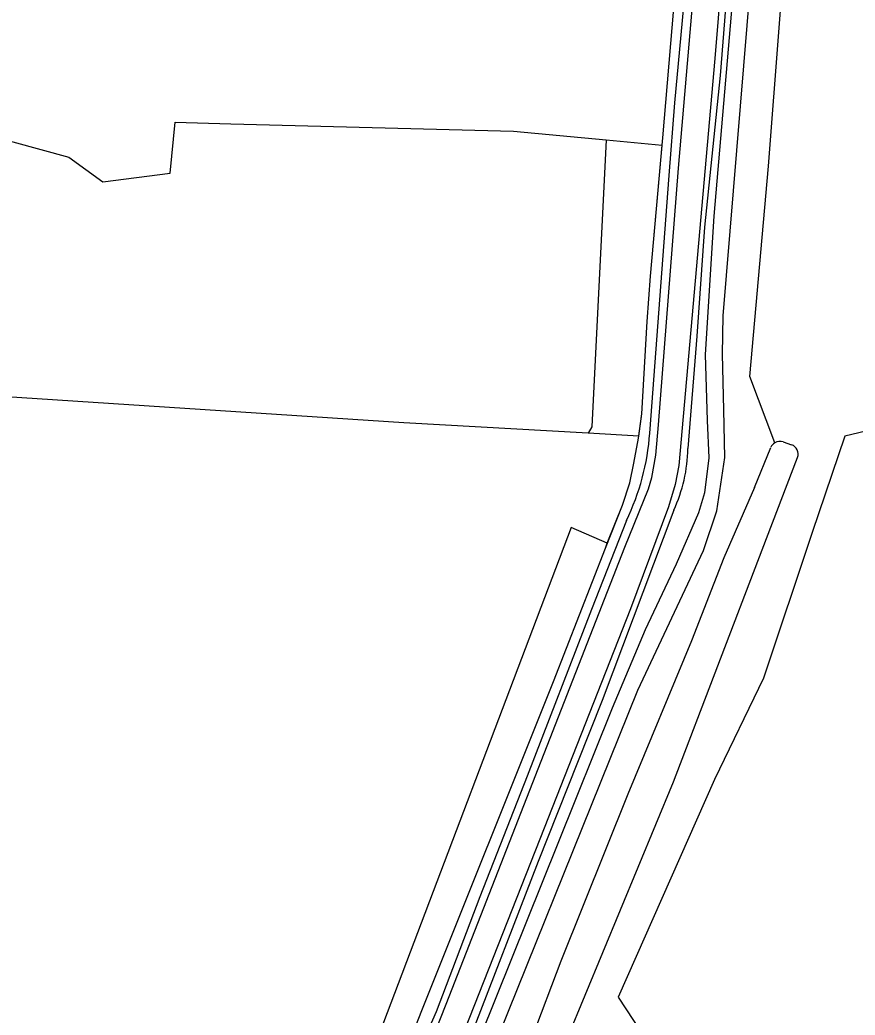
# Model space of a CAD drawing. Extents: x 130998 to 133001, y 398999 to 403002.
# Drawn here: x 131510.8 to 131683, y 401527 to 401732.2 of the extents above; entities that cross this region are included whole.
import ezdxf

# ---------------------------------------------------------------- set-up
doc = ezdxf.new("R2010")
doc.units = 0
for name, color, linetype in [('gg-afsc-draadraster', 7, 'Continuous'), ('gg-afsc-hekwerk', 7, 'Continuous'), ('gg-afsc-lijn draadraster', 7, 'Continuous'), ('gg-knt-bronhoudergrens', 7, 'Continuous'), ('gg-kntw-bovenkant insteek waterloop', 7, 'Continuous'), ('gg-kntw-waterlijn', 7, 'Continuous'), ('gx-grn-maaiveld', 7, 'Continuous')]:
    doc.layers.add(name, color=color, linetype=linetype)

msp = doc.modelspace()

# ---------------------------------------------------------------- linework, layer by layer
at = {"layer": 'gg-afsc-draadraster'}
for points in [[(131666.42, 401644.98), (131661.26, 401658.62), (131665.09, 401702.01), (131669.41, 401758.23), (131673.49, 401803.67), (131676.19, 401836.77)], [(131776.58, 401640.8), (131700.42, 401651.05), (131680.85, 401646.33), (131674.11, 401626.48), (131664.05, 401596.45), (131654, 401575.55), (131634.11, 401530.67)], [(131634.11, 401530.67), (131649.63, 401507.03), (131676.22, 401476.99), (131686.01, 401470.25), (131742.76, 401522.64), (131747.53, 401530.04), (131753.35, 401553.33), (131770.55, 401609.42), (131776.58, 401640.8)]]:
    msp.add_lwpolyline(points, dxfattribs=at)
at = {"layer": 'gg-afsc-hekwerk'}
msp.add_line((131643.19, 401706.32), (131643.33, 401707.84), dxfattribs=at)
for points in [[(131643.33, 401707.84), (131648.81, 401772.77), (131656.9, 401864.41)], [(131643.33, 401707.84), (131648.81, 401772.77), (131656.9, 401864.41)], [(131582.69, 401500), (131593.67, 401527.91), (131620.78, 401595.77), (131631.47, 401623.28), (131635.02, 401632.15), (131636.55, 401636.75), (131637.36, 401640.79), (131638.32, 401645.91), (131638.98, 401650.95), (131640.08, 401670.01), (131640.76, 401679.32), (131643.33, 401707.84)], [(131638.38, 401646.36), (131638.98, 401650.95), (131640.08, 401670.01), (131640.76, 401679.32), (131643.19, 401706.32)], [(131631.88, 401624.31), (131635.02, 401632.15), (131636.55, 401636.75), (131637.36, 401640.79), (131638.32, 401645.91), (131638.38, 401646.36)], [(131582.69, 401500), (131593.67, 401527.91), (131620.78, 401595.77), (131631.47, 401623.28), (131631.88, 401624.31)]]:
    msp.add_lwpolyline(points, dxfattribs=at)
at = {"layer": 'gg-afsc-lijn draadraster'}
for points in [[(131666.42, 401644.98), (131661.26, 401658.62), (131665.09, 401702.01), (131669.41, 401758.23), (131673.49, 401803.67), (131676.19, 401836.77)], [(131776.58, 401640.8), (131700.42, 401651.05), (131680.85, 401646.33), (131674.11, 401626.48), (131664.05, 401596.45), (131654, 401575.55), (131634.11, 401530.67)], [(131634.11, 401530.67), (131649.63, 401507.03), (131676.22, 401476.99), (131686.01, 401470.25), (131742.76, 401522.64), (131747.53, 401530.04), (131753.35, 401553.33), (131770.55, 401609.42), (131776.58, 401640.8)]]:
    msp.add_lwpolyline(points, dxfattribs=at)
at = {"layer": 'gg-knt-bronhoudergrens'}
msp.add_lwpolyline([(131631.88, 401624.31), (131624.41, 401627.52), (131583.24, 401518.89)], dxfattribs=at)
at = {"layer": 'gg-kntw-bovenkant insteek waterloop'}
for p, q in [((131662.2, 401635.74), (131665.62, 401644.04)), ((131668.13, 401645.17), (131669.88, 401644.55)), ((131663.82, 401622.93), (131671.09, 401641.95)), ((131662.2, 401635.74), (131655.93, 401621.27)), ((131645.54, 401575.07), (131663.82, 401622.93)), ((131655.93, 401621.27), (131649.21, 401604.14)), ((131649.21, 401604.14), (131636.09, 401572.55)), ((131622.39, 401519.29), (131645.54, 401575.07)), ((131636.09, 401572.55), (131622.27, 401538.09)), ((131622.27, 401538.09), (131613.05, 401513.78))]:
    msp.add_line(p, q, dxfattribs=at)
for points in [[(131640.63, 401646.93), (131644.62, 401700.12), (131645.8, 401715.08), (131648.16, 401740.21), (131650.35, 401766.66), (131653.61, 401804.31), (131655.4, 401825.63), (131656.85, 401843.34), (131658.29, 401860.14), (131658.64, 401862.98), (131660.37, 401864.77), (131662.57, 401865.23), (131664.05, 401864.82), (131665.16, 401864.19), (131665.82, 401863.19), (131666.12, 401862.07), (131666, 401859.27)], [(131666, 401859.27), (131665.83, 401854.07), (131663.62, 401830.01), (131660.71, 401792.16), (131657.54, 401751.19), (131655.14, 401720.68), (131651.93, 401689.42), (131650.32, 401666.96), (131648.48, 401643.82)], [(131645.56, 401631.1), (131630.84, 401591.87), (131625.7, 401579.06), (131617.65, 401558.64), (131603.42, 401521.81), (131594.38, 401498.87)], [(131635.82, 401628.94), (131628.65, 401610.63), (131615.35, 401576.27), (131605.62, 401551.33), (131596.61, 401527.65), (131592.77, 401518.94), (131585.63, 401500.5)]]:
    msp.add_lwpolyline(points, dxfattribs=at)
for centre, radius, start, end in [((131590.88, 401650.6), 49.89, 334.2671, 355.7897), ((131618.16, 401644.09), 30.32, 334.6437, 359.4928), ((131667.47, 401643.28), 2, 121.7338, 157.608), ((131667.47, 401643.28), 2, 70.7463, 121.721), ((131669.22, 401642.67), 2, 339.1136, 70.6934)]:
    msp.add_arc(centre, radius, start, end, dxfattribs=at)
at = {"layer": 'gg-kntw-waterlijn'}
for points in [[(131531.92, 401359.74), (131537.3, 401373.74), (131598.62, 401529.26), (131635.5, 401623.49), (131640.39, 401635.48), (131641.07, 401637.82), (131641.9, 401642.44), (131642.43, 401648.67), (131646.53, 401701.61), (131655.12, 401801.56)], [(131659.42, 401789.14), (131654.03, 401724.19), (131646.63, 401640.27), (131645.84, 401636.36), (131644.47, 401631.74), (131636.66, 401610.71), (131617.95, 401563.24), (131553.31, 401399.25), (131539.18, 401363.42), (131536.81, 401357.4), (131534.32, 401356.78), (131532.81, 401358.4), (131531.92, 401359.74)]]:
    msp.add_lwpolyline(points, dxfattribs=at)
at = {"layer": 'gx-grn-maaiveld'}
for p, q in [((131631.61, 401707.42), (131643.19, 401706.32)), ((131638.38, 401646.36), (131627.93, 401646.95))]:
    msp.add_line(p, q, dxfattribs=at)
for points in [[(131662.16, 401788.65), (131653.85, 401691.68), (131652.03, 401663.21), (131652.45, 401649.6)], [(131814.88, 401277.17), (131614.57, 401326.98), (131574.99, 401337.15), (131563.04, 401341.24), (131554.51, 401347.4), (131550.3, 401353.93), (131548.35, 401359.54), (131548.41, 401367.11), (131549.23, 401372.07), (131555.05, 401387.45), (131574.11, 401434.04), (131601.96, 401504.1), (131638.16, 401593.95), (131651.71, 401622.78), (131654.43, 401630.93), (131656.13, 401641.91), (131655.93, 401651.77), (131655.62, 401663.24), (131655.75, 401671.18), (131665, 401782.66)], [(131355.6, 401743.85), (131361.64, 401741.11), (131364.28, 401732.35), (131371.18, 401719.67), (131393.86, 401713.33), (131421.5, 401712.3), (131463.13, 401710.73), (131509.29, 401707.01), (131520.84, 401703.85), (131527.86, 401698.78), (131541.77, 401700.6), (131542.78, 401711.07), (131554.27, 401710.76), (131612.51, 401709.23), (131631.61, 401707.42)], [(131631.61, 401707.42), (131628.67, 401648.25), (131627.93, 401646.95)], [(131627.93, 401646.95), (131589.93, 401649.09), (131423.93, 401659.92)], [(131652.45, 401649.6), (131652.82, 401641.85), (131651.9, 401634.67), (131650.68, 401630.55), (131646.09, 401619.94), (131639.65, 401606.41), (131632.87, 401590.25), (131621.67, 401562.38), (131592.88, 401490.66), (131568.77, 401429.06), (131546.98, 401375.09), (131545.03, 401368.56), (131544.48, 401362.15), (131545.45, 401357.09), (131547.95, 401351.23), (131551.41, 401346), (131556.21, 401341.44), (131563.73, 401336.93), (131577.64, 401332.84), (131608.18, 401325.21), (131702.54, 401301.65)]]:
    msp.add_lwpolyline(points, dxfattribs=at)

doc.saveas('drawing.dxf')
